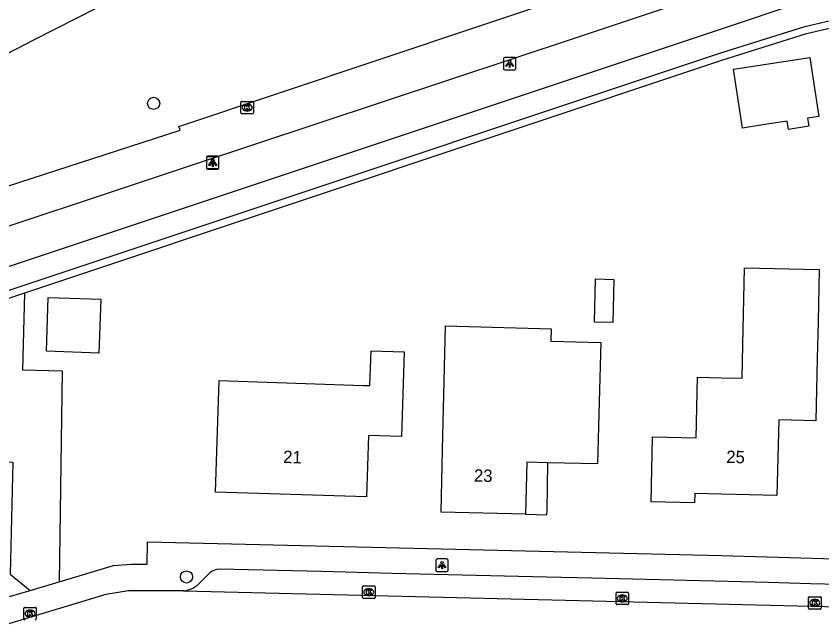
# Model space of a CAD drawing. Extents: x 162082 to 163393, y 388091 to 388632.
# Drawn here: x 162443.2 to 162508.1, y 388536.3 to 388584.8 of the extents above; entities that cross this region are included whole.
import ezdxf

# ---------------------------------------------------------------- set-up
doc = ezdxf.new("R2010")
doc.units = 0
for name, color, linetype in [('IMGEO_Boom', 7, 'Continuous'), ('IMGEO_Fietspad_gesloten', 7, 'Continuous'), ('IMGEO_Groenvoorziening', 7, 'Continuous'), ('IMGEO_Kolk', 7, 'Continuous'), ('IMGEO_Lichtpunt', 7, 'Continuous'), ('IMGEO_Muur', 7, 'Continuous'), ('IMGEO_Pand', 7, 'Continuous'), ('IMGEO_Pand_nummerreeks', 7, 'Continuous'), ('IMGEO_Pand_overbouw', 7, 'Continuous'), ('IMGEO_Rijbaan_lokaal_open', 7, 'Continuous'), ('IMGEO_Rijbaan_regionaal_gesloten', 7, 'Continuous'), ('IMGEO_Voetpad_open', 7, 'Continuous')]:
    doc.layers.add(name, color=color, linetype=linetype)

msp = doc.modelspace()

# ---------------------------------------------------------------- linework, layer by layer
at = {"layer": 'IMGEO_Boom'}
for centre in [(162454.312, 388577.746), (162456.953, 388539.642)]:
    msp.add_circle(centre, 0.489, dxfattribs=at)
at = {"layer": 'IMGEO_Fietspad_gesloten'}
for points in [[(162403.893, 388558.518), (162417.299, 388562.993), (162435.489, 388568.8), (162456.446, 388575.59), (162456.343, 388575.895), (162488.512, 388586.676)], [(162497.882, 388586.227), (162488.392, 388583.036), (162457.174, 388572.698), (162436.199, 388565.723), (162407.328, 388556.149), (162358.353, 388539.891), (162249.604, 388503.789), (162247.114, 388502.698)]]:
    msp.add_lwpolyline(points, dxfattribs=at)
at = {"layer": 'IMGEO_Groenvoorziening'}
msp.add_lwpolyline([(162443.929, 388562.48), (162443.773, 388556.312), (162446.963, 388556.223), (162446.71, 388539.251)], dxfattribs=at)
at = {"layer": 'IMGEO_Kolk'}
for p, q in [((162461.342, 388576.984), (162461.342, 388577.836)), ((162461.417, 388577.91), (162462.269, 388577.91)), ((162461.83, 388577.69), (162461.855, 388577.69)), ((162462.343, 388577.836), (162462.343, 388576.984)), ((162462.269, 388576.91), (162461.417, 388576.91)), ((162461.853, 388577.13), (162461.828, 388577.13)), ((162471.126, 388537.991), (162471.126, 388538.843)), ((162471.201, 388538.917), (162472.053, 388538.917)), ((162471.614, 388538.697), (162471.639, 388538.697)), ((162472.127, 388538.843), (162472.127, 388537.991)), ((162472.053, 388537.917), (162471.201, 388537.917)), ((162471.637, 388538.137), (162471.612, 388538.137)), ((162491.518, 388537.486), (162491.518, 388538.338)), ((162491.593, 388538.412), (162492.445, 388538.412)), ((162492.006, 388538.192), (162492.031, 388538.192)), ((162492.519, 388538.338), (162492.519, 388537.486)), ((162507.012, 388537.126), (162507.012, 388537.978)), ((162507.087, 388538.052), (162507.939, 388538.052)), ((162507.5, 388537.832), (162507.525, 388537.832)), ((162508.013, 388537.978), (162508.013, 388537.126)), ((162443.945, 388537.193), (162444.797, 388537.193)), ((162492.445, 388537.412), (162491.593, 388537.412)), ((162492.029, 388537.632), (162492.004, 388537.632)), ((162507.523, 388537.272), (162507.498, 388537.272)), ((162443.87, 388536.267), (162443.87, 388537.119)), ((162444.358, 388536.973), (162444.383, 388536.973)), ((162444.871, 388537.119), (162444.871, 388536.267)), ((162507.939, 388537.052), (162507.087, 388537.052)), ((162444.381, 388536.413), (162444.356, 388536.413))]:
    msp.add_line(p, q, dxfattribs=at)
for points in [[(162461.342, 388576.984), (162461.342, 388577.836)], [(162461.417, 388577.91), (162462.269, 388577.91)], [(162461.663, 388577.61), (162461.786, 388577.61), (162461.786, 388577.459), (162461.916, 388577.61), (162462.08, 388577.61), (162461.934, 388577.459), (162462.087, 388577.21), (162461.935, 388577.21), (162461.85, 388577.374), (162461.786, 388577.307), (162461.786, 388577.21), (162461.663, 388577.21), (162461.663, 388577.61)], [(162462.343, 388577.836), (162462.343, 388576.984)], [(162462.269, 388576.91), (162461.417, 388576.91)], [(162471.126, 388537.991), (162471.126, 388538.843)], [(162471.201, 388538.917), (162472.053, 388538.917)], [(162471.447, 388538.617), (162471.57, 388538.617), (162471.57, 388538.466), (162471.7, 388538.617), (162471.864, 388538.617), (162471.718, 388538.466), (162471.871, 388538.217), (162471.719, 388538.217), (162471.634, 388538.381), (162471.57, 388538.314), (162471.57, 388538.217), (162471.447, 388538.217), (162471.447, 388538.617)], [(162472.127, 388538.843), (162472.127, 388537.991)], [(162472.053, 388537.917), (162471.201, 388537.917)], [(162491.518, 388537.486), (162491.518, 388538.338)], [(162491.593, 388538.412), (162492.445, 388538.412)], [(162491.839, 388538.112), (162491.962, 388538.112), (162491.962, 388537.961), (162492.092, 388538.112), (162492.256, 388538.112), (162492.11, 388537.961), (162492.263, 388537.712), (162492.111, 388537.712), (162492.026, 388537.876), (162491.962, 388537.809), (162491.962, 388537.712), (162491.839, 388537.712), (162491.839, 388538.112)], [(162492.519, 388538.338), (162492.519, 388537.486)], [(162507.012, 388537.126), (162507.012, 388537.978)], [(162507.087, 388538.052), (162507.939, 388538.052)], [(162508.013, 388537.978), (162508.013, 388537.126)], [(162443.945, 388537.193), (162444.797, 388537.193)], [(162492.445, 388537.412), (162491.593, 388537.412)], [(162507.333, 388537.752), (162507.456, 388537.752), (162507.456, 388537.601), (162507.586, 388537.752), (162507.75, 388537.752), (162507.604, 388537.601), (162507.757, 388537.352), (162507.605, 388537.352), (162507.52, 388537.516), (162507.456, 388537.449), (162507.456, 388537.352), (162507.333, 388537.352), (162507.333, 388537.752)], [(162443.87, 388536.267), (162443.87, 388537.119)], [(162444.191, 388536.893), (162444.314, 388536.893), (162444.314, 388536.742), (162444.444, 388536.893), (162444.608, 388536.893), (162444.462, 388536.742), (162444.615, 388536.493), (162444.463, 388536.493), (162444.378, 388536.657), (162444.314, 388536.59), (162444.314, 388536.493), (162444.191, 388536.493), (162444.191, 388536.893)], [(162444.871, 388537.119), (162444.871, 388536.267)], [(162507.939, 388537.052), (162507.087, 388537.052)]]:
    msp.add_lwpolyline(points, dxfattribs=at)
for centre, start, end in [((162461.419, 388577.834), 91.55205, 178.44795), ((162461.419, 388577.834), 91.55205, 178.44795), ((162462.267, 388577.834), 1.55205, 88.44795), ((162462.267, 388577.834), 1.55205, 88.44795), ((162461.419, 388576.986), 181.55205, 268.44795), ((162461.419, 388576.986), 181.55205, 268.44795), ((162462.267, 388576.986), 271.55205, 358.44795), ((162462.267, 388576.986), 271.55205, 358.44795), ((162471.203, 388538.841), 91.55205, 178.44795), ((162471.203, 388538.841), 91.55205, 178.44795), ((162472.051, 388538.841), 1.55205, 88.44795), ((162472.051, 388538.841), 1.55205, 88.44795), ((162471.203, 388537.993), 181.55205, 268.44795), ((162471.203, 388537.993), 181.55205, 268.44795), ((162472.051, 388537.993), 271.55205, 358.44795), ((162472.051, 388537.993), 271.55205, 358.44795), ((162491.595, 388538.336), 91.55205, 178.44795), ((162491.595, 388538.336), 91.55205, 178.44795), ((162492.443, 388538.336), 1.55205, 88.44795), ((162492.443, 388538.336), 1.55205, 88.44795), ((162507.089, 388537.976), 91.55205, 178.44795), ((162507.089, 388537.976), 91.55205, 178.44795), ((162507.937, 388537.976), 1.55205, 88.44795), ((162507.937, 388537.976), 1.55205, 88.44795), ((162443.947, 388537.117), 91.55205, 178.44795), ((162443.947, 388537.117), 91.55205, 178.44795), ((162444.795, 388537.117), 1.55205, 88.44795), ((162444.795, 388537.117), 1.55205, 88.44795), ((162491.595, 388537.488), 181.55205, 268.44795), ((162491.595, 388537.488), 181.55205, 268.44795), ((162492.443, 388537.488), 271.55205, 358.44795), ((162492.443, 388537.488), 271.55205, 358.44795), ((162507.089, 388537.128), 181.55205, 268.44795), ((162507.089, 388537.128), 181.55205, 268.44795), ((162507.937, 388537.128), 271.55205, 358.44795), ((162507.937, 388537.128), 271.55205, 358.44795), ((162443.947, 388536.269), 181.55205, 268.44795), ((162443.947, 388536.269), 181.55205, 268.44795), ((162444.795, 388536.269), 271.55205, 358.44795), ((162444.795, 388536.269), 271.55205, 358.44795)]:
    msp.add_arc(centre, 0.0765, start, end, dxfattribs=at)
for centre, major_axis, ratio, start_param, end_param in [((162461.829, 388577.41), (-0.387, 0.002), 0.722429, 4.712389, 7.853982), ((162461.854, 388577.41), (-0.39, 0.002), 0.717154, 1.570796, 4.712389), ((162471.613, 388538.417), (-0.387, 0.002), 0.722429, 4.712389, 7.853982), ((162471.638, 388538.417), (-0.39, 0.002), 0.717154, 1.570796, 4.712389), ((162492.005, 388537.912), (-0.387, 0.002), 0.722429, 4.712389, 7.853982), ((162492.03, 388537.912), (-0.39, 0.002), 0.717154, 1.570796, 4.712389), ((162507.499, 388537.552), (-0.387, 0.002), 0.722429, 4.712389, 7.853982), ((162507.524, 388537.552), (-0.39, 0.002), 0.717154, 1.570796, 4.712389), ((162444.357, 388536.693), (-0.387, 0.002), 0.722429, 4.712389, 7.853982), ((162444.382, 388536.693), (-0.39, 0.002), 0.717154, 1.570796, 4.712389)]:
    msp.add_ellipse(centre, major_axis=major_axis, ratio=ratio, start_param=start_param, end_param=end_param, dxfattribs=at)
at = {"layer": 'IMGEO_Lichtpunt'}
for p, q in [((162482.464, 388581.347), (162482.464, 388580.54)), ((162482.464, 388581.347), (162482.464, 388580.54)), ((162483.366, 388581.442), (162482.558, 388581.442)), ((162483.366, 388581.442), (162482.558, 388581.442)), ((162483.46, 388580.54), (162483.46, 388581.347)), ((162483.46, 388580.54), (162483.46, 388581.347)), ((162482.558, 388580.446), (162483.366, 388580.446)), ((162482.558, 388580.446), (162483.366, 388580.446)), ((162459.465, 388573.501), (162458.657, 388573.501)), ((162459.465, 388573.501), (162458.657, 388573.501)), ((162459.478, 388573.452), (162458.67, 388573.452)), ((162459.478, 388573.452), (162458.67, 388573.452)), ((162458.563, 388573.406), (162458.563, 388572.599)), ((162458.563, 388573.406), (162458.563, 388572.599)), ((162458.576, 388573.357), (162458.576, 388572.55)), ((162458.576, 388573.357), (162458.576, 388572.55)), ((162459.559, 388572.599), (162459.559, 388573.406)), ((162459.559, 388572.599), (162459.559, 388573.406)), ((162459.572, 388572.55), (162459.572, 388573.357)), ((162459.572, 388572.55), (162459.572, 388573.357)), ((162458.657, 388572.505), (162459.465, 388572.505)), ((162458.657, 388572.505), (162459.465, 388572.505)), ((162458.67, 388572.456), (162459.478, 388572.456)), ((162458.67, 388572.456), (162459.478, 388572.456)), ((162477.926, 388541.086), (162477.118, 388541.086)), ((162477.926, 388541.086), (162477.118, 388541.086)), ((162477.024, 388540.991), (162477.024, 388540.184)), ((162477.024, 388540.991), (162477.024, 388540.184)), ((162478.02, 388540.184), (162478.02, 388540.991)), ((162478.02, 388540.184), (162478.02, 388540.991)), ((162477.118, 388540.09), (162477.926, 388540.09)), ((162477.118, 388540.09), (162477.926, 388540.09))]:
    msp.add_line(p, q, dxfattribs=at)
for points in [[(162482.838, 388581.011), (162482.877, 388580.983), (162482.689, 388580.721), (162482.651, 388580.748), (162482.838, 388581.011)], [(162482.94, 388580.963), (162482.987, 388580.963), (162482.987, 388580.641), (162482.94, 388580.641), (162482.94, 388580.963)], [(162483.05, 388580.983), (162483.088, 388581.01), (162483.275, 388580.748), (162483.236, 388580.72), (162483.05, 388580.983)], [(162458.937, 388573.07), (162458.976, 388573.042), (162458.788, 388572.78), (162458.75, 388572.807), (162458.937, 388573.07)], [(162458.95, 388573.021), (162458.989, 388572.993), (162458.801, 388572.731), (162458.763, 388572.758), (162458.95, 388573.021)], [(162459.039, 388573.022), (162459.086, 388573.022), (162459.086, 388572.7), (162459.039, 388572.7), (162459.039, 388573.022)], [(162459.052, 388572.973), (162459.099, 388572.973), (162459.099, 388572.651), (162459.052, 388572.651), (162459.052, 388572.973)], [(162459.149, 388573.042), (162459.187, 388573.069), (162459.374, 388572.807), (162459.335, 388572.779), (162459.149, 388573.042)], [(162459.162, 388572.993), (162459.2, 388573.02), (162459.387, 388572.758), (162459.348, 388572.73), (162459.162, 388572.993)], [(162477.398, 388540.655), (162477.437, 388540.627), (162477.249, 388540.365), (162477.211, 388540.392), (162477.398, 388540.655)], [(162477.5, 388540.607), (162477.547, 388540.607), (162477.547, 388540.285), (162477.5, 388540.285), (162477.5, 388540.607)], [(162477.61, 388540.627), (162477.648, 388540.654), (162477.835, 388540.392), (162477.796, 388540.364), (162477.61, 388540.627)]]:
    msp.add_lwpolyline(points, dxfattribs=at)
for centre in [(162482.963, 388581.145), (162459.062, 388573.204), (162459.075, 388573.155), (162477.523, 388540.789)]:
    msp.add_circle(centre, 0.0994, dxfattribs=at)
for centre, start, end in [((162482.558, 388581.347), 90, 180), ((162482.558, 388581.347), 90, 180), ((162483.366, 388581.347), 0, 90), ((162483.366, 388581.347), 0, 90), ((162482.558, 388580.54), 180, 270), ((162482.558, 388580.54), 180, 270), ((162483.366, 388580.54), 270, 0), ((162483.366, 388580.54), 270, 360), ((162458.657, 388573.406), 90, 180), ((162458.657, 388573.406), 90, 180), ((162458.67, 388573.357), 90, 180), ((162458.67, 388573.357), 90, 180), ((162459.465, 388573.406), 0, 90), ((162459.465, 388573.406), 0, 90), ((162459.478, 388573.357), 0, 90), ((162459.478, 388573.357), 0, 90), ((162458.657, 388572.599), 180, 270), ((162458.657, 388572.599), 180, 270), ((162458.67, 388572.55), 180, 270), ((162458.67, 388572.55), 180, 270), ((162459.465, 388572.599), 270, 0), ((162459.465, 388572.599), 270, 360), ((162459.478, 388572.55), 270, 0), ((162459.478, 388572.55), 270, 360), ((162477.118, 388540.991), 90, 180), ((162477.118, 388540.991), 90, 180), ((162477.926, 388540.991), 0, 90), ((162477.926, 388540.991), 0, 90), ((162477.118, 388540.184), 180, 270), ((162477.118, 388540.184), 180, 270), ((162477.926, 388540.184), 270, 0), ((162477.926, 388540.184), 270, 360)]:
    msp.add_arc(centre, 0.0946, start, end, dxfattribs=at)
at = {"layer": 'IMGEO_Muur'}
for points in [[(162510.249, 388584.742), (162506.611, 388583.883), (162500, 388581.823), (162413.144, 388552.843), (162413.523, 388551.803), (162288.31, 388509.989), (162287.972, 388511.055), (162273.962, 388506.386)], [(162510.057, 388584.088), (162506.73, 388583.313), (162500, 388581.185), (162447.072, 388563.529), (162443.929, 388562.48)], [(162443.929, 388562.48), (162413.919, 388552.469), (162414.298, 388551.429), (162405.921, 388548.632)]]:
    msp.add_lwpolyline(points, dxfattribs=at)
at = {"layer": 'IMGEO_Pand'}
for points in [[(162506.929, 388576.565), (162507.03, 388575.901), (162505.399, 388575.652), (162505.298, 388576.316), (162503.639, 388576.063), (162501.7, 388575.766), (162500.976, 388580.509), (162507.11, 388581.446), (162507.834, 388576.703), (162506.929, 388576.565)], [(162507.713, 388557.209), (162507.6, 388552.21), (162504.61, 388552.29), (162504.45, 388546.2), (162500, 388546.301), (162497.852, 388546.35), (162497.835, 388545.595), (162494.336, 388545.675), (162494.456, 388550.924), (162497.955, 388550.845), (162498.07, 388555.71), (162500, 388555.667), (162501.67, 388555.63), (162501.73, 388558.33), (162501.868, 388564.526), (162507.874, 388564.391), (162507.78, 388560.19), (162507.713, 388557.209)], [(162489.777, 388560.154), (162489.872, 388563.62), (162491.347, 388563.579), (162491.252, 388560.114), (162489.777, 388560.154)], [(162449.916, 388557.661), (162445.684, 388557.806), (162445.832, 388562.133), (162450.063, 388561.988), (162449.916, 388557.661)], [(162490.04, 388548.73), (162486.04, 388548.83), (162484.342, 388548.873), (162484.238, 388544.684), (162477.44, 388544.86), (162477.563, 388549.859), (162477.81, 388559.85), (162486.31, 388559.61), (162486.28, 388558.61), (162490.29, 388558.5), (162490.168, 388553.729), (162490.04, 388548.73)], [(162474.248, 388550.938), (162471.591, 388551.023), (162471.432, 388546.075), (162459.282, 388546.47), (162459.588, 388555.451), (162471.172, 388555.056), (162471.72, 388555.037), (162471.81, 388557.837), (162474.467, 388557.751), (162474.248, 388550.938)]]:
    msp.add_lwpolyline(points, dxfattribs=at)
at = {"layer": 'IMGEO_Pand_overbouw'}
msp.add_lwpolyline([(162484.238, 388544.684), (162485.118, 388544.662), (162485.958, 388544.64), (162485.967, 388544.96), (162486.04, 388548.83), (162484.342, 388548.873)], close=True, dxfattribs=at)
at = {"layer": 'IMGEO_Rijbaan_lokaal_open'}
for points in [[(162456.709, 388538.522), (162452.292, 388538.531), (162450.48, 388538.218), (162435.608, 388533.751)], [(162456.709, 388538.522), (162521.496, 388536.948)]]:
    msp.add_lwpolyline(points, dxfattribs=at)
at = {"layer": 'IMGEO_Rijbaan_regionaal_gesloten'}
msp.add_lwpolyline([(162468.343, 388595.489), (162466.492, 388594.32), (162459.845, 388590.577), (162444.712, 388582.862), (162434.893, 388577.8)], dxfattribs=at)
at = {"layer": 'IMGEO_Voetpad_open'}
for points in [[(162273.962, 388506.386), (162273.308, 388508.352), (162359.569, 388536.999), (162408.33, 388553.192), (162500, 388583.748), (162506.331, 388585.858), (162508.323, 388586.366), (162515.7, 388587.719), (162520.573, 388588.069), (162528.682, 388581.286)], [(162441.362, 388548.945), (162442.976, 388548.874), (162442.772, 388539.868), (162444.382, 388538.556)], [(162446.71, 388539.251), (162451.096, 388540.559), (162452.514, 388540.663), (162453.787, 388540.666), (162453.829, 388542.464), (162500, 388541.354), (162525.515, 388540.624)], [(162458.873, 388539.994), (162458.094, 388539.232)], [(162518.563, 388538.816), (162507.162, 388539.099), (162503.799, 388539.182), (162489.573, 388539.534), (162485.933, 388539.624), (162473.509, 388539.932), (162467.811, 388540.073), (162459.579, 388540.277)], [(162444.382, 388538.556), (162446.71, 388539.251)], [(162442.724, 388538.061), (162444.382, 388538.556)]]:
    msp.add_lwpolyline(points, dxfattribs=at)
for centre, radius, start, end in [((162459.649, 388539.08), 1.199, 93.34545, 130.34129), ((162456.504, 388540.628), 2.116, 275.56836, 318.7142)]:
    msp.add_arc(centre, radius, start, end, dxfattribs=at)

# ---------------------------------------------------------------- texts
at = {"layer": 'IMGEO_Pand_nummerreeks'}
for s, rotation, p in [('21', 358.13789, (162464.726, 388548.814)), ('25', 358.69939, (162500.383, 388548.813)), ('23', 358.51694, (162480.078, 388547.312))]:
    msp.add_text(s, height=1, rotation=rotation, dxfattribs=at).set_placement(p)

doc.saveas('drawing.dxf')
